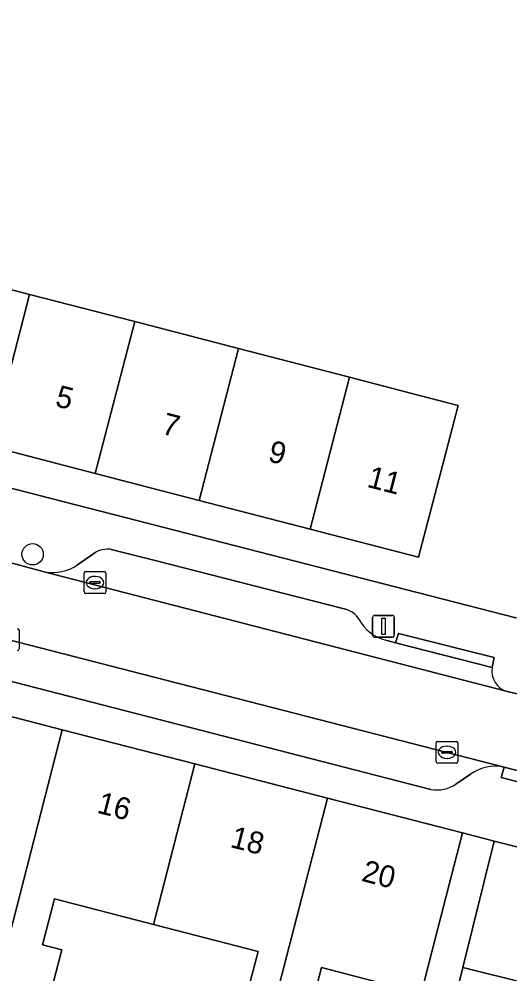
# Model space of a CAD drawing. Extents: x 158352 to 159489, y 383828 to 384603.
# Drawn here: x 159240.77 to 159263.19, y 384399.28 to 384442.95 of the extents above; entities that cross this region are included whole.
import ezdxf

# ---------------------------------------------------------------- set-up
doc = ezdxf.new("R2010")
doc.units = 0
for name, color, linetype in [('IMGEO_Boom', 7, 'Continuous'), ('IMGEO_Erf', 7, 'Continuous'), ('IMGEO_Kolk', 7, 'Continuous'), ('IMGEO_Lichtmast', 7, 'Continuous'), ('IMGEO_Pand', 7, 'Continuous'), ('IMGEO_Pand_nummerreeks', 7, 'Continuous'), ('IMGEO_Parkeervlak_open', 7, 'Continuous'), ('IMGEO_Rijbaan_lokaal_open', 7, 'Continuous'), ('IMGEO_Voetpad_open', 7, 'Continuous')]:
    doc.layers.add(name, color=color, linetype=linetype)

msp = doc.modelspace()

# ---------------------------------------------------------------- linework, layer by layer
at = {"layer": 'IMGEO_Boom'}
msp.add_circle((159241.383, 384418.474), 0.489, dxfattribs=at)
at = {"layer": 'IMGEO_Erf'}
for points in [[(159236.507, 384431.585), (159241.246, 384430.357), (159246.048, 384429.112), (159250.794, 384427.882), (159255.867, 384426.568), (159259.002, 384425.755), (159260.477, 384425.373), (159260.823, 384425.284), (159260.278, 384423.18), (159259.023, 384418.339), (159254.069, 384419.623), (159248.995, 384420.938), (159244.248, 384422.168), (159239.447, 384423.412)], [(159205.922, 384430.361), (159263.47, 384415.564)], [(159271.84, 384397.496), (159273.129, 384402.557), (159265.353, 384404.639), (159263.917, 384398.855), (159261.036, 384399.57), (159259.354, 384392.738)], [(159251.134, 384398.173), (159251.686, 384400.314), (159246.904, 384401.548), (159242.377, 384402.716), (159241.833, 384400.606), (159242.714, 384400.378), (159242.022, 384397.697)], [(159259.137, 384398.395), (159254.577, 384399.572), (159254.035, 384397.468)]]:
    msp.add_lwpolyline(points, dxfattribs=at)
at = {"layer": 'IMGEO_Kolk'}
for p, q in [((159243.732, 384416.754), (159243.732, 384417.606)), ((159243.807, 384417.68), (159244.659, 384417.68)), ((159244.733, 384417.606), (159244.733, 384416.754)), ((159243.991, 384417.174), (159243.991, 384417.186)), ((159244.034, 384417.223), (159244.432, 384417.223)), ((159244.22, 384417.46), (159244.245, 384417.46)), ((159244.475, 384417.186), (159244.475, 384417.174)), ((159244.429, 384417.137), (159244.031, 384417.137)), ((159244.243, 384416.9), (159244.218, 384416.9)), ((159244.659, 384416.68), (159243.807, 384416.68)), ((159240.765, 384414.997), (159240.765, 384414.145)), ((159259.82, 384408.992), (159259.82, 384409.844)), ((159259.895, 384409.918), (159260.747, 384409.918)), ((159260.821, 384409.844), (159260.821, 384408.992)), ((159260.079, 384409.412), (159260.079, 384409.424)), ((159260.517, 384409.375), (159260.119, 384409.375)), ((159260.122, 384409.461), (159260.52, 384409.461)), ((159260.308, 384409.698), (159260.333, 384409.698)), ((159260.563, 384409.424), (159260.563, 384409.412)), ((159260.747, 384408.918), (159259.895, 384408.918)), ((159260.331, 384409.138), (159260.306, 384409.138))]:
    msp.add_line(p, q, dxfattribs=at)
for points in [[(159243.732, 384416.754), (159243.732, 384417.606)], [(159243.807, 384417.68), (159244.659, 384417.68)], [(159244.733, 384417.606), (159244.733, 384416.754)], [(159244.659, 384416.68), (159243.807, 384416.68)], [(159240.765, 384414.997), (159240.765, 384414.145)], [(159259.82, 384408.992), (159259.82, 384409.844)], [(159259.895, 384409.918), (159260.747, 384409.918)], [(159260.821, 384409.844), (159260.821, 384408.992)], [(159260.747, 384408.918), (159259.895, 384408.918)]]:
    msp.add_lwpolyline(points, dxfattribs=at)
for centre, radius, start, end in [((159243.809, 384417.604), 0.0765, 91.552, 178.448), ((159243.809, 384417.604), 0.0765, 91.552, 178.448), ((159244.657, 384417.604), 0.0765, 1.552, 88.448), ((159244.657, 384417.604), 0.0765, 1.552, 88.448), ((159244.031, 384417.183), 0.0403, 85.8775, 175.7526), ((159244.028, 384417.173), 0.0366, 178.938, 274.7102), ((159244.432, 384417.18), 0.043, 264.8664, 352.4533), ((159244.436, 384417.185), 0.0386, 1.7309, 96.639), ((159243.809, 384416.756), 0.0765, 181.552, 268.448), ((159243.809, 384416.756), 0.0765, 181.552, 268.448), ((159244.657, 384416.756), 0.0765, 271.552, 358.448), ((159244.657, 384416.756), 0.0765, 271.552, 358.448), ((159240.689, 384414.995), 0.0765, 1.552, 88.448), ((159240.689, 384414.995), 0.0765, 1.552, 88.448), ((159240.689, 384414.147), 0.0765, 271.552, 358.448), ((159240.689, 384414.147), 0.0765, 271.552, 358.448), ((159259.897, 384409.842), 0.0765, 91.552, 178.448), ((159259.897, 384409.842), 0.0765, 91.552, 178.448), ((159260.745, 384409.842), 0.0765, 1.552, 88.448), ((159260.745, 384409.842), 0.0765, 1.552, 88.448), ((159260.119, 384409.421), 0.0403, 85.8775, 175.7526), ((159260.116, 384409.411), 0.0366, 178.938, 274.7102), ((159260.52, 384409.418), 0.043, 264.8664, 352.4533), ((159260.524, 384409.423), 0.0386, 1.7309, 96.639), ((159259.897, 384408.994), 0.0765, 181.552, 268.448), ((159259.897, 384408.994), 0.0765, 181.552, 268.448), ((159260.745, 384408.994), 0.0765, 271.552, 358.448), ((159260.745, 384408.994), 0.0765, 271.552, 358.448)]:
    msp.add_arc(centre, radius, start, end, dxfattribs=at)
for centre, major_axis, ratio, start_param, end_param in [((159244.219, 384417.18), (-0.387, 0.002), 0.722429, 4.712389, 7.853982), ((159244.244, 384417.18), (-0.39, 0.002), 0.717154, 1.570796, 4.712389), ((159260.307, 384409.418), (-0.387, 0.002), 0.722429, 4.712389, 7.853982), ((159260.332, 384409.418), (-0.39, 0.002), 0.717154, 1.570796, 4.712389)]:
    msp.add_ellipse(centre, major_axis=major_axis, ratio=ratio, start_param=start_param, end_param=end_param, dxfattribs=at)
at = {"layer": 'IMGEO_Lichtmast'}
for p, q in [((159256.922, 384414.778), (159256.922, 384415.578)), ((159256.922, 384415.578), (159256.922, 384414.778)), ((159257.022, 384415.678), (159257.812, 384415.678)), ((159257.812, 384415.678), (159257.022, 384415.678)), ((159257.912, 384415.578), (159257.912, 384414.778)), ((159257.912, 384414.778), (159257.912, 384415.578)), ((159257.812, 384414.678), (159257.022, 384414.678)), ((159257.022, 384414.678), (159257.812, 384414.678))]:
    msp.add_line(p, q, dxfattribs=at)
msp.add_lwpolyline([(159257.342, 384415.553), (159257.492, 384415.553), (159257.492, 384414.803), (159257.342, 384414.803), (159257.342, 384415.553)], dxfattribs=at)
for centre, start, end in [((159257.022, 384415.578), 90, 180), ((159257.022, 384415.578), 90, 180), ((159257.812, 384415.578), 0, 90), ((159257.812, 384415.578), 360, 90), ((159257.022, 384414.778), 180, 270), ((159257.022, 384414.778), 180, 270), ((159257.812, 384414.778), 270, 0), ((159257.812, 384414.778), 270, 0)]:
    msp.add_arc(centre, 0.1, start, end, dxfattribs=at)
at = {"layer": 'IMGEO_Pand'}
for points in [[(159239.447, 384423.412), (159241.246, 384430.357), (159236.507, 384431.585), (159234.708, 384424.64)], [(159246.048, 384429.112), (159241.246, 384430.357), (159239.447, 384423.412), (159244.248, 384422.168)], [(159246.048, 384429.112), (159244.248, 384422.168), (159248.995, 384420.938), (159250.794, 384427.882)], [(159250.794, 384427.882), (159248.995, 384420.938), (159254.069, 384419.623), (159255.867, 384426.568)], [(159255.867, 384426.568), (159254.069, 384419.623), (159259.023, 384418.339), (159260.278, 384423.18), (159260.823, 384425.284), (159260.477, 384425.373), (159259.002, 384425.755)], [(159236.68, 384412.011), (159234.879, 384405.031), (159234.776, 384404.632), (159239.523, 384403.407), (159238.993, 384401.353), (159238.136, 384401.574), (159237.441, 384398.879), (159239.608, 384398.32), (159239.68, 384398.598), (159242.738, 384410.448)], [(159248.797, 384408.885), (159242.738, 384410.448), (159239.68, 384398.598), (159239.608, 384398.32), (159242.022, 384397.697), (159242.714, 384400.378), (159241.833, 384400.606), (159242.377, 384402.716), (159246.904, 384401.548), (159246.994, 384401.897)], [(159248.797, 384408.885), (159246.994, 384401.897), (159246.904, 384401.548), (159251.686, 384400.314), (159251.134, 384398.173), (159250.265, 384398.397), (159249.577, 384395.729), (159251.721, 384395.176), (159251.81, 384395.521), (159254.855, 384407.323)], [(159254.855, 384407.323), (159251.81, 384395.521), (159251.721, 384395.176), (159254.207, 384394.535), (159254.905, 384397.243), (159254.035, 384397.468), (159254.577, 384399.572), (159259.137, 384398.395), (159259.78, 384400.889), (159261.029, 384405.73)], [(159262.471, 384405.354), (159261.036, 384399.57), (159263.917, 384398.855), (159265.353, 384404.639)]]:
    msp.add_lwpolyline(points, close=True, dxfattribs=at)
at = {"layer": 'IMGEO_Parkeervlak_open'}
for points in [[(159244.223, 384418.546), (159243.432, 384417.988)], [(159246.927, 384418.209), (159244.968, 384418.7)], [(159255.685, 384415.957), (159252.759, 384416.707), (159246.927, 384418.209)], [(159241.918, 384417.675), (159263.077, 384412.193)], [(159262.928, 384408.745), (159238.507, 384415.017), (159237.246, 384415.341)], [(159262.385, 384413.291), (159257.963, 384414.421), (159257.526, 384414.544)], [(159238.358, 384414.286), (159238.69, 384413.461), (159239.58, 384412.866), (159259.587, 384407.721)], [(159260.729, 384407.965), (159261.401, 384408.424)]]:
    msp.add_lwpolyline(points, dxfattribs=at)
for centre, radius, start, end in [((159244.831, 384417.482), 1.226, 83.6009, 119.7575), ((159242.301, 384419.641), 2.002, 258.9734, 304.3879), ((159255.48, 384415.045), 0.935, 29.5416, 77.3241), ((159257.995, 384416.416), 1.929, 208.1309, 255.9456), ((159263.347, 384413.13), 0.976, 170.532, 253.9093), ((159262.55, 384406.751), 2.03, 79.2678, 124.4755), ((159259.864, 384409.217), 1.521, 259.4933, 304.6277)]:
    msp.add_arc(centre, radius, start, end, dxfattribs=at)
at = {"layer": 'IMGEO_Rijbaan_lokaal_open'}
msp.add_lwpolyline([(159265.464, 384411.586), (159263.811, 384412.027), (159263.322, 384412.137), (159263.128, 384412.18), (159263.077, 384412.193), (159241.918, 384417.675), (159239.364, 384418.361), (159238.507, 384415.017), (159262.928, 384408.745), (159266.639, 384407.772), (159278.143, 384404.789), (159278.172, 384404.782), (159278.399, 384404.717), (159281.254, 384403.946), (159282.202, 384407.296), (159281.457, 384407.493), (159281.396, 384407.509)], close=True, dxfattribs=at)
at = {"layer": 'IMGEO_Voetpad_open'}
for points in [[(159178.476, 384443.407), (159175.395, 384440.923), (159183.941, 384428.022), (159189.405, 384424.275), (159194.761, 384422.837), (159208.331, 384419.327), (159212.328, 384418.293), (159218.504, 384416.7), (159224.562, 384415.137), (159230.621, 384413.574), (159236.68, 384412.011), (159242.738, 384410.448), (159248.797, 384408.885), (159254.855, 384407.323), (159261.029, 384405.73), (159262.471, 384405.354), (159265.353, 384404.639), (159273.129, 384402.557), (159280.258, 384400.781), (159281.254, 384403.946), (159278.399, 384404.717), (159278.172, 384404.782), (159278.143, 384404.789)], [(159281.396, 384407.509), (159281.457, 384407.493), (159282.202, 384407.296), (159282.901, 384410.57), (159281.617, 384410.9), (159275.607, 384412.445), (159269.597, 384413.989), (159263.47, 384415.564), (159205.922, 384430.361), (159202.919, 384431.126), (159199.735, 384431.937)], [(159237.869, 384418.758), (159238.015, 384418.723), (159239.364, 384418.361), (159241.918, 384417.675)], [(159243.432, 384417.988), (159244.223, 384418.546)], [(159244.968, 384418.7), (159246.927, 384418.209), (159252.759, 384416.707), (159255.685, 384415.957)], [(159257.526, 384414.544), (159257.963, 384414.421), (159258.096, 384414.844), (159262.472, 384413.748), (159262.385, 384413.291)], [(159259.587, 384407.721), (159239.58, 384412.866), (159238.69, 384413.461), (159238.358, 384414.286)], [(159263.077, 384412.193), (159263.128, 384412.18), (159263.322, 384412.137), (159263.811, 384412.027), (159265.464, 384411.586)], [(159261.401, 384408.424), (159260.729, 384407.965)], [(159266.639, 384407.772), (159266.516, 384407.3), (159262.793, 384408.264), (159262.928, 384408.745)], [(159259.354, 384392.738), (159261.036, 384399.57), (159262.471, 384405.354), (159261.029, 384405.73), (159259.78, 384400.889), (159259.137, 384398.395)]]:
    msp.add_lwpolyline(points, dxfattribs=at)
for points in [[(159257.963, 384414.421), (159262.385, 384413.291), (159262.472, 384413.748), (159258.096, 384414.844)], [(159266.639, 384407.772), (159262.928, 384408.745), (159262.793, 384408.264), (159266.516, 384407.3)]]:
    msp.add_lwpolyline(points, close=True, dxfattribs=at)
for centre, radius, start, end in [((159244.831, 384417.482), 1.226, 83.6009, 119.7575), ((159242.301, 384419.641), 2.002, 258.9734, 304.3879), ((159255.48, 384415.045), 0.935, 29.5416, 77.3241), ((159257.995, 384416.416), 1.929, 208.1309, 255.9456), ((159263.347, 384413.13), 0.976, 170.532, 253.9093), ((159262.55, 384406.751), 2.03, 79.2678, 124.4755), ((159259.864, 384409.217), 1.521, 259.4933, 304.6277)]:
    msp.add_arc(centre, radius, start, end, dxfattribs=at)

# ---------------------------------------------------------------- texts
at = {"layer": 'IMGEO_Pand_nummerreeks'}
for s, rotation, p in [('5', 345.4711, (159242.368, 384425.258)), ('7', 345.4711, (159247.231, 384423.998)), ('9', 345.4711, (159252.094, 384422.738)), ('11', 345.4698, (159256.623, 384421.564)), ('16', 345.5352, (159244.279, 384406.664)), ('18', 345.5352, (159250.369, 384405.092)), ('20', 345.5352, (159256.369, 384403.545))]:
    msp.add_text(s, height=1, rotation=rotation, dxfattribs=at).set_placement(p)

doc.saveas('drawing.dxf')
